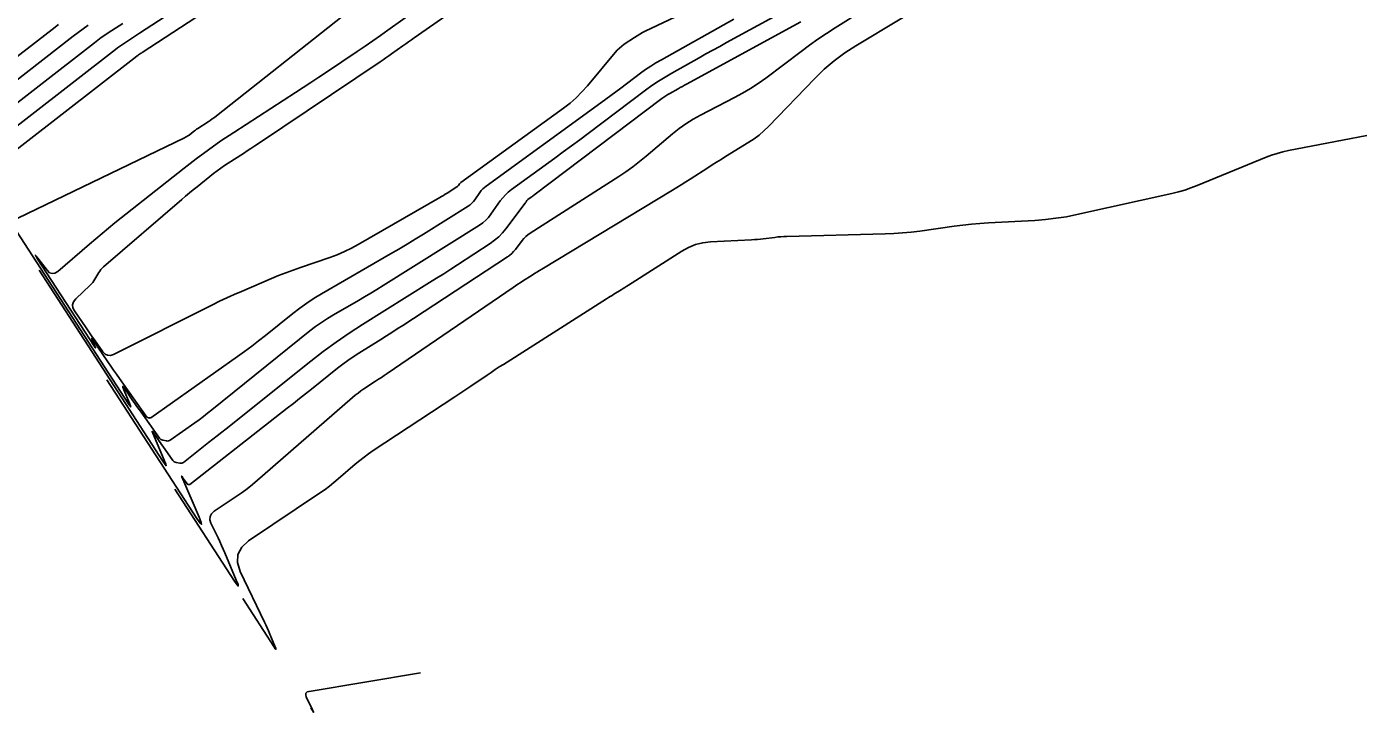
# Model space of a CAD drawing. Extents: x 1768942 to 1774819, y 723037 to 732099.
# Drawn here: x 1770301 to 1770440.8, y 726242.7 to 726314.7 of the extents above; entities that cross this region are included whole.
import ezdxf

# ---------------------------------------------------------------- set-up
doc = ezdxf.new("R2010")
doc.units = 0
doc.layers.add('R_Contours', color=7, linetype='Continuous')

msp = doc.modelspace()

# ---------------------------------------------------------------- linework, layer by layer
at = {"layer": 'R_Contours'}
for points in [[(1770326.61, 726322.98), (1770312.86, 726313.99), (1770312.65, 726313.85), (1770312.43, 726313.71), (1770312.22, 726313.57), (1770312.01, 726313.44), (1770311.16, 726312.89), (1770310.95, 726312.75), (1770310.75, 726312.6), (1770310.54, 726312.46), (1770310.34, 726312.3), (1770296.65, 726301.68)], [(1770329.1, 726322.43), (1770313.14, 726311.98), (1770313.09, 726311.95), (1770313.04, 726311.92), (1770312.99, 726311.89), (1770312.95, 726311.86), (1770312.75, 726311.74), (1770312.71, 726311.71), (1770312.66, 726311.67), (1770312.61, 726311.64), (1770312.57, 726311.6), (1770296.84, 726299.4)], [(1770377.25, 726319.61), (1770365.93, 726314.21), (1770365.64, 726314.06), (1770365.36, 726313.91), (1770365.08, 726313.74), (1770364.81, 726313.56), (1770363.73, 726312.84), (1770363.47, 726312.64), (1770363.22, 726312.44), (1770362.99, 726312.21), (1770362.78, 726311.97), (1770359.87, 726308.48), (1770359.29, 726307.83), (1770358.69, 726307.23), (1770358.04, 726306.66), (1770357.36, 726306.13), (1770346.59, 726298.32), (1770346.55, 726298.29), (1770346.51, 726298.25), (1770346.47, 726298.21), (1770346.44, 726298.17), (1770346.32, 726298), (1770346.29, 726297.96), (1770346.25, 726297.92), (1770346.21, 726297.89), (1770346.17, 726297.86), (1770345.13, 726297.21), (1770344.94, 726297.09), (1770344.75, 726296.97), (1770344.56, 726296.86), (1770344.37, 726296.75), (1770335.81, 726291.8), (1770335.1, 726291.41), (1770334.36, 726291.06), (1770333.61, 726290.74), (1770332.84, 726290.46), (1770329.74, 726289.4), (1770328.97, 726289.13), (1770328.2, 726288.84), (1770327.44, 726288.54), (1770326.69, 726288.23), (1770323.56, 726286.89), (1770322.79, 726286.56), (1770322.02, 726286.21), (1770321.26, 726285.85), (1770320.51, 726285.48), (1770310.13, 726280.27), (1770309.8, 726280.16), (1770309.5, 726280.17), (1770309.24, 726280.3), (1770309, 726280.55), (1770308.11, 726281.8), (1770307.89, 726282.11), (1770307.67, 726282.43), (1770307.45, 726282.74), (1770307.23, 726283.06), (1770306.02, 726284.83), (1770305.85, 726285.17), (1770305.82, 726285.49), (1770305.92, 726285.8), (1770306.15, 726286.09), (1770307.67, 726287.53), (1770307.81, 726287.68), (1770307.93, 726287.83), (1770308.05, 726287.99), (1770308.16, 726288.16), (1770308.56, 726288.86), (1770308.67, 726289.02), (1770308.79, 726289.18), (1770308.92, 726289.33), (1770309.07, 726289.46), (1770317.28, 726296.54), (1770317.68, 726296.88), (1770318.08, 726297.22), (1770318.49, 726297.55), (1770318.9, 726297.88), (1770320.62, 726299.25), (1770320.99, 726299.54), (1770321.37, 726299.82), (1770321.76, 726300.09), (1770322.15, 726300.35), (1770323.75, 726301.38), (1770324.15, 726301.64), (1770324.54, 726301.9), (1770324.94, 726302.16), (1770325.33, 726302.43), (1770338.11, 726311.01), (1770338.41, 726311.21), (1770338.71, 726311.42), (1770339.01, 726311.63), (1770339.31, 726311.84), (1770340.49, 726312.69), (1770340.79, 726312.9), (1770341.09, 726313.11), (1770341.39, 726313.32), (1770341.68, 726313.53), (1770349.04, 726318.65)], [(1770375.23, 726315.47), (1770367.63, 726311.22), (1770367.06, 726310.89), (1770366.51, 726310.54), (1770365.98, 726310.18), (1770365.45, 726309.8), (1770363.37, 726308.23), (1770362.85, 726307.84), (1770362.33, 726307.45), (1770361.8, 726307.06), (1770361.28, 726306.68), (1770349.24, 726297.95), (1770349.05, 726297.8), (1770348.88, 726297.64), (1770348.72, 726297.47), (1770348.58, 726297.28), (1770348.03, 726296.5), (1770347.89, 726296.31), (1770347.73, 726296.14), (1770347.55, 726295.99), (1770347.35, 726295.85), (1770342.65, 726292.9), (1770341.79, 726292.37), (1770340.93, 726291.85), (1770340.07, 726291.33), (1770339.2, 726290.83), (1770331.96, 726286.64), (1770331.18, 726286.17), (1770330.41, 726285.66), (1770329.66, 726285.13), (1770328.93, 726284.57), (1770326.07, 726282.26), (1770325.35, 726281.69), (1770324.62, 726281.13), (1770323.88, 726280.58), (1770323.13, 726280.04), (1770314.05, 726273.62), (1770314.02, 726273.6), (1770313.98, 726273.59), (1770313.95, 726273.58), (1770313.91, 726273.59), (1770313.75, 726273.62), (1770313.72, 726273.63), (1770313.68, 726273.64), (1770313.65, 726273.67), (1770313.63, 726273.69), (1770310.74, 726277.75), (1770310.43, 726278.18), (1770310.13, 726278.61), (1770309.83, 726279.04), (1770309.53, 726279.48), (1770307.94, 726281.8), (1770307.86, 726281.91), (1770307.83, 726281.94), (1770307.83, 726281.89), (1770307.88, 726281.77), (1770308.16, 726281.11), (1770308.21, 726280.98), (1770308.22, 726280.94), (1770308.18, 726280.97), (1770308.11, 726281.08), (1770302.11, 726290.35), (1770301.95, 726290.61), (1770301.9, 726290.7), (1770301.97, 726290.63), (1770302.16, 726290.39), (1770303.15, 726289.1), (1770303.41, 726288.85), (1770303.68, 726288.75), (1770303.96, 726288.79), (1770304.26, 726288.98), (1770307.59, 726291.85), (1770308.25, 726292.41), (1770308.92, 726292.97), (1770309.59, 726293.52), (1770310.26, 726294.07), (1770317.52, 726299.83), (1770318.79, 726300.82), (1770320.08, 726301.77), (1770321.4, 726302.69), (1770322.74, 726303.58), (1770329.21, 726307.76), (1770330.03, 726308.3), (1770330.84, 726308.83), (1770331.66, 726309.37), (1770332.47, 726309.91), (1770335.71, 726312.09), (1770336.52, 726312.64), (1770337.33, 726313.19), (1770338.13, 726313.75), (1770338.92, 726314.32), (1770343.63, 726317.7)], [(1770391.69, 726318.23), (1770385.89, 726314.58), (1770384.97, 726313.98), (1770384.06, 726313.37), (1770383.17, 726312.74), (1770382.29, 726312.09), (1770378.58, 726309.29), (1770377.8, 726308.73), (1770376.99, 726308.2), (1770376.16, 726307.7), (1770375.31, 726307.24), (1770371.75, 726305.41), (1770370.96, 726304.98), (1770370.2, 726304.5), (1770369.48, 726303.98), (1770368.78, 726303.42), (1770366.04, 726301.08), (1770365.35, 726300.51), (1770364.64, 726299.96), (1770363.9, 726299.44), (1770363.16, 726298.94), (1770353.86, 726293.01), (1770353.62, 726292.84), (1770353.4, 726292.66), (1770353.19, 726292.45), (1770353.01, 726292.22), (1770352.31, 726291.29), (1770352.12, 726291.06), (1770351.92, 726290.85), (1770351.7, 726290.67), (1770351.46, 726290.5), (1770340.48, 726283.31), (1770339.91, 726282.94), (1770339.34, 726282.57), (1770338.76, 726282.21), (1770338.18, 726281.84), (1770335.87, 726280.39), (1770335.29, 726280.02), (1770334.73, 726279.63), (1770334.18, 726279.23), (1770333.64, 726278.81), (1770330.9, 726276.63), (1770330.27, 726276.13), (1770329.63, 726275.63), (1770329, 726275.12), (1770328.36, 726274.62), (1770318.13, 726266.62), (1770318.11, 726266.6), (1770318.09, 726266.59), (1770318.06, 726266.59), (1770318.04, 726266.59), (1770317.93, 726266.61), (1770317.91, 726266.62), (1770317.88, 726266.63), (1770317.87, 726266.65), (1770317.85, 726266.67), (1770317.57, 726267.06), (1770317.53, 726267.11), (1770317.5, 726267.15), (1770317.47, 726267.2), (1770317.44, 726267.25), (1770317.31, 726267.43), (1770317.29, 726267.47), (1770317.27, 726267.48), (1770317.28, 726267.46), (1770317.29, 726267.42), (1770319.1, 726263.16), (1770319.32, 726262.61), (1770319.35, 726262.41), (1770319.2, 726262.55), (1770318.86, 726263.04), (1770309.43, 726277.61)], [(1770316.56, 726266.12), (1770322.81, 726256.46), (1770323.09, 726256.05), (1770323.21, 726255.94), (1770323.19, 726256.11), (1770323.01, 726256.57), (1770321.79, 726259.43), (1770321.62, 726259.82), (1770321.45, 726260.21), (1770321.27, 726260.6), (1770321.09, 726260.99), (1770320.35, 726262.54), (1770320.24, 726262.9), (1770320.26, 726263.24), (1770320.41, 726263.53), (1770320.7, 726263.79), (1770323.01, 726265.35), (1770323.51, 726265.7), (1770324, 726266.06), (1770324.48, 726266.44), (1770324.94, 726266.83), (1770335.22, 726275.75), (1770335.5, 726275.99), (1770335.79, 726276.21), (1770336.09, 726276.43), (1770336.39, 726276.64), (1770337.62, 726277.45), (1770337.93, 726277.65), (1770338.24, 726277.85), (1770338.54, 726278.06), (1770338.85, 726278.27), (1770352.06, 726287.3), (1770352.3, 726287.47), (1770352.55, 726287.63), (1770352.8, 726287.8), (1770353.05, 726287.96), (1770354.06, 726288.6), (1770354.31, 726288.76), (1770354.56, 726288.91), (1770354.82, 726289.07), (1770355.07, 726289.23), (1770368.78, 726297.52), (1770369.25, 726297.8), (1770369.72, 726298.09), (1770370.18, 726298.38), (1770370.65, 726298.68), (1770372.5, 726299.87), (1770372.96, 726300.16), (1770373.43, 726300.46), (1770373.9, 726300.75), (1770374.36, 726301.04), (1770376.81, 726302.55), (1770377.36, 726302.91), (1770377.89, 726303.31), (1770378.39, 726303.74), (1770378.86, 726304.2), (1770383.74, 726309.25), (1770384.73, 726310.22), (1770385.78, 726311.11), (1770386.89, 726311.94), (1770388.05, 726312.69), (1770397.35, 726318.32)], [(1770380.2, 726316.13), (1770374.48, 726313.01), (1770373.75, 726312.61), (1770373.03, 726312.21), (1770372.31, 726311.82), (1770371.6, 726311.42), (1770368.73, 726309.81), (1770368.02, 726309.4), (1770367.32, 726308.96), (1770366.64, 726308.5), (1770365.98, 726308.02), (1770359.94, 726303.46), (1770359.07, 726302.81), (1770358.21, 726302.17), (1770357.33, 726301.53), (1770356.46, 726300.89), (1770351.89, 726297.58), (1770351.56, 726297.31), (1770351.25, 726297.03), (1770350.97, 726296.72), (1770350.72, 726296.38), (1770349.74, 726294.99), (1770349.48, 726294.66), (1770349.2, 726294.36), (1770348.88, 726294.08), (1770348.54, 726293.84), (1770338.41, 726287.5), (1770337.77, 726287.1), (1770337.12, 726286.71), (1770336.48, 726286.32), (1770335.82, 726285.94), (1770333.21, 726284.43), (1770332.57, 726284.04), (1770331.94, 726283.63), (1770331.32, 726283.19), (1770330.73, 726282.73), (1770320.43, 726274.43), (1770319.99, 726274.08), (1770319.55, 726273.74), (1770319.1, 726273.41), (1770318.64, 726273.08), (1770316.07, 726271.26), (1770315.98, 726271.21), (1770315.89, 726271.18), (1770315.8, 726271.17), (1770315.69, 726271.18), (1770315.28, 726271.26), (1770315.18, 726271.28), (1770315.1, 726271.33), (1770315.02, 726271.39), (1770314.95, 726271.47), (1770313.01, 726274.19), (1770312.8, 726274.49), (1770312.58, 726274.79), (1770312.37, 726275.1), (1770312.16, 726275.4), (1770311.33, 726276.63), (1770311.16, 726276.85), (1770311.09, 726276.92), (1770311.1, 726276.82), (1770311.2, 726276.56), (1770311.81, 726275.13), (1770311.91, 726274.86), (1770311.93, 726274.76), (1770311.85, 726274.83), (1770311.69, 726275.07), (1770298.27, 726295.81)], [(1770300.07, 726294.58), (1770317.57, 726303), (1770317.69, 726303.07), (1770317.82, 726303.14), (1770317.93, 726303.22), (1770318.05, 726303.3), (1770318.49, 726303.66), (1770318.61, 726303.75), (1770318.72, 726303.83), (1770318.84, 726303.91), (1770318.96, 726303.99), (1770320.05, 726304.7), (1770320.28, 726304.85), (1770320.49, 726305), (1770320.71, 726305.16), (1770320.92, 726305.32), (1770334.13, 726315.77)], [(1770296.1, 726308.53), (1770303.66, 726314.4), (1770304.33, 726314.91)], [(1770307.45, 726314.83), (1770306.92, 726314.47), (1770306.4, 726314.09), (1770305.89, 726313.7), (1770296.28, 726306.25)], [(1770296.47, 726303.96), (1770308.12, 726313), (1770308.47, 726313.27), (1770308.83, 726313.54), (1770309.2, 726313.79), (1770309.57, 726314.04), (1770311.08, 726315.01)], [(1770302.3, 726289.1), (1770315.28, 726269.05), (1770315.53, 726268.69), (1770315.64, 726268.58), (1770315.61, 726268.74), (1770315.45, 726269.15), (1770314.25, 726271.99), (1770314.19, 726272.14), (1770314.18, 726272.2), (1770314.22, 726272.16), (1770314.32, 726272.03), (1770314.8, 726271.33), (1770314.92, 726271.15), (1770315.04, 726270.97), (1770315.17, 726270.8), (1770315.29, 726270.62), (1770316.36, 726269.13), (1770316.42, 726269.05), (1770316.5, 726268.99), (1770316.58, 726268.95), (1770316.68, 726268.92), (1770317.08, 726268.84), (1770317.18, 726268.84), (1770317.28, 726268.85), (1770317.36, 726268.88), (1770317.45, 726268.93), (1770320.08, 726271), (1770320.55, 726271.36), (1770321.01, 726271.73), (1770321.48, 726272.1), (1770321.94, 726272.46), (1770330.82, 726279.54), (1770332.14, 726280.57), (1770333.49, 726281.55), (1770334.87, 726282.5), (1770336.27, 726283.41), (1770343.3, 726287.81), (1770344.04, 726288.27), (1770344.78, 726288.74), (1770345.51, 726289.21), (1770346.24, 726289.69), (1770349.65, 726291.92), (1770350.12, 726292.25), (1770350.55, 726292.62), (1770350.94, 726293.03), (1770351.31, 726293.47), (1770353.33, 726296.16), (1770353.35, 726296.19), (1770353.37, 726296.23), (1770353.4, 726296.26), (1770353.42, 726296.29), (1770353.51, 726296.42), (1770353.53, 726296.45), (1770353.56, 726296.48), (1770353.59, 726296.51), (1770353.62, 726296.53), (1770353.96, 726296.78), (1770354.03, 726296.83), (1770354.09, 726296.88), (1770354.16, 726296.93), (1770354.23, 726296.98), (1770367.69, 726307.14), (1770367.89, 726307.28), (1770368.1, 726307.42), (1770368.31, 726307.56), (1770368.52, 726307.68), (1770369.39, 726308.17), (1770369.61, 726308.29), (1770369.83, 726308.41), (1770370.04, 726308.53), (1770370.26, 726308.65), (1770382.27, 726315.21)], [(1770323.69, 726254.62), (1770326.95, 726249.58), (1770327.1, 726249.36), (1770327.17, 726249.3), (1770327.15, 726249.39), (1770327.06, 726249.63), (1770326.52, 726250.9), (1770326.38, 726251.22), (1770326.24, 726251.54), (1770326.1, 726251.85), (1770325.95, 726252.16), (1770323.43, 726257.47), (1770323.13, 726258.41), (1770323.18, 726259.26), (1770323.57, 726260.01), (1770324.3, 726260.67), (1770331.83, 726265.75), (1770332.32, 726266.09), (1770332.79, 726266.44), (1770333.26, 726266.81), (1770333.71, 726267.19), (1770335.5, 726268.75), (1770335.96, 726269.13), (1770336.42, 726269.49), (1770336.9, 726269.84), (1770337.39, 726270.18), (1770345.94, 726275.8), (1770346.37, 726276.08), (1770346.79, 726276.37), (1770347.22, 726276.65), (1770347.64, 726276.94), (1770349.33, 726278.1), (1770349.75, 726278.38), (1770350.18, 726278.67), (1770350.61, 726278.95), (1770351.04, 726279.22), (1770361.88, 726286.11), (1770362.07, 726286.23), (1770362.26, 726286.35), (1770362.45, 726286.47), (1770362.65, 726286.59), (1770363.42, 726287.06), (1770363.62, 726287.18), (1770363.81, 726287.3), (1770364, 726287.42), (1770364.19, 726287.54), (1770369.76, 726291.12), (1770370.47, 726291.51), (1770371.21, 726291.8), (1770371.98, 726291.99), (1770372.79, 726292.09), (1770377.09, 726292.3), (1770377.4, 726292.32), (1770377.71, 726292.35), (1770378.02, 726292.38), (1770378.32, 726292.41), (1770379.55, 726292.56), (1770379.86, 726292.6), (1770380.17, 726292.63), (1770380.48, 726292.64), (1770380.79, 726292.66), (1770391.13, 726292.92), (1770392.04, 726292.96), (1770392.95, 726293.02), (1770393.85, 726293.11), (1770394.75, 726293.22), (1770398.36, 726293.73), (1770399.26, 726293.84), (1770400.17, 726293.94), (1770401.07, 726294.02), (1770401.98, 726294.08), (1770406.84, 726294.34), (1770407.95, 726294.43), (1770409.05, 726294.56), (1770410.15, 726294.73), (1770411.24, 726294.95), (1770421.23, 726297.17), (1770421.9, 726297.34), (1770422.57, 726297.53), (1770423.22, 726297.75), (1770423.87, 726298), (1770431.12, 726300.98), (1770431.69, 726301.19), (1770432.27, 726301.38), (1770432.86, 726301.54), (1770433.46, 726301.67), (1770447.34, 726304.33)], [(1770342.34, 726246.84), (1770330.65, 726244.87), (1770330.43, 726244.81), (1770330.31, 726244.69), (1770330.29, 726244.52), (1770330.35, 726244.31), (1770331.01, 726242.92), (1770331.03, 726242.89), (1770331.04, 726242.86), (1770331.05, 726242.84), (1770331.06, 726242.81), (1770331.11, 726242.7), (1770331.12, 726242.68), (1770331.12, 726242.67), (1770331.11, 726242.67), (1770331.1, 726242.69), (1770330.82, 726243.13)]]:
    msp.add_lwpolyline(points, dxfattribs=at)

doc.saveas('drawing.dxf')
